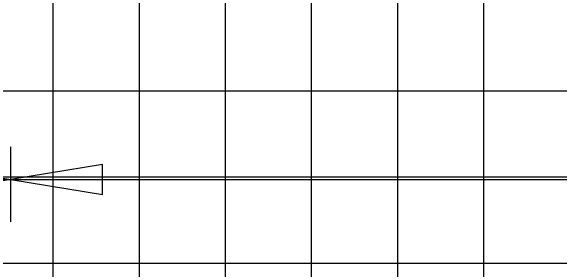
# Model space of a CAD drawing. Extents: x 1797809 to 2198143, y 249608 to 1237864.
# Drawn here: x 2196469.72 to 2196482.45, y 1237202.98 to 1237208.97 of the extents above; entities that cross this region are included whole.
import ezdxf

# ---------------------------------------------------------------- set-up
doc = ezdxf.new("R2010")
doc.units = 0
doc.layers.add('GSDIMS', color=7, linetype='Continuous')
doc.layers.add('GSSHT', color=7, linetype='Continuous')

msp = doc.modelspace()

# ---------------------------------------------------------------- linework, layer by layer
at = {"layer": 'GSDIMS'}
for p, q in [((2196469.724, 1237204.072), (2196469.724, 1237205.813)), ((2196447.754, 1237205.055), (2196469.724, 1237205.055)), ((2196469.724, 1237205.055), (2196503.69, 1237205.055))]:
    msp.add_line(p, q, dxfattribs=at)
for points in [[(2196469.724, 1237205.055), (2196467.595, 1237204.708), (2196467.595, 1237205.402)], [(2196469.724, 1237205.055), (2196471.852, 1237204.708), (2196471.852, 1237205.402)]]:
    msp.add_lwpolyline(points, close=True, dxfattribs=at)
at = {"layer": 'GSSHT'}
for p, q in [((2196470.707, 1237163.106), (2196470.707, 1237223.106)), ((2196472.707, 1237163.106), (2196472.707, 1237223.106)), ((2196474.707, 1237163.106), (2196474.707, 1237223.106)), ((2196476.707, 1237163.106), (2196476.707, 1237223.106)), ((2196478.707, 1237163.106), (2196478.707, 1237223.106)), ((2196480.707, 1237163.106), (2196480.707, 1237223.106)), ((2196544.707, 1237207.106), (2196414.707, 1237207.106)), ((2196544.707, 1237205.106), (2196414.707, 1237205.106)), ((2196544.707, 1237203.106), (2196414.707, 1237203.106))]:
    msp.add_line(p, q, dxfattribs=at)

doc.saveas('drawing.dxf')
